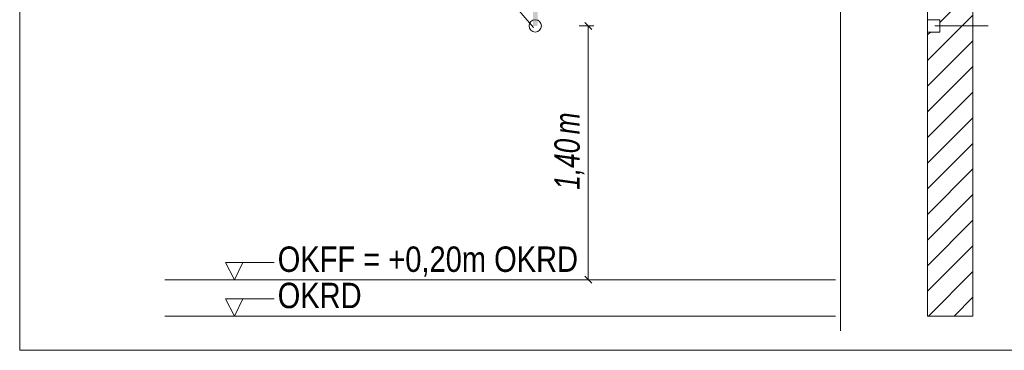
# Model space of a CAD drawing. Extents: x -620 to 3480, y 62 to 1112.
# Tile 280 of 288: x 217 to 271, y 903 to 921. Entities that reach past the tile are written whole.
import ezdxf
from ezdxf.lldxf.tags import DXFTag

# ---------------------------------------------------------------- set-up
doc = ezdxf.new("R2010")
doc.units = 0
doc.layers.get('0').update_dxf_attribs({"lineweight": 13})
for name, color, linetype, lineweight, true_color in [('E_Aussparung Bemaßung-A06GA2TP8I', 5, 'Continuous', 9, 0x0000ff), ('E_Betonbaudose', 1, 'Continuous', 13, 0xff0000), ('E_Detail_Beschriftung', 7, 'Continuous', 13, 0x009900), ('E_Detail_Wandschraffur', 7, 'Continuous', 5, 0xc0c0c0), ('E_Leerrohr 25-Shading', 7, 'Continuous', 9, 0xff8000)]:
    doc.layers.add(name, color=color, linetype=linetype, lineweight=lineweight, true_color=true_color)
doc.layers.add('E_Detail_Linie_Text_Bem', color=7, linetype='Continuous', lineweight=13)
doc.styles.get("Standard").update_dxf_attribs({"font": 'ARIALN.TTF'})
tags = doc.linetypes.add('fein_strichliert', pattern=[4, 1, -2, 1]).pattern_tags.tags
tags[8:9] = [DXFTag(74, 4), DXFTag(75, 0), DXFTag(340, '0'), DXFTag(46, 0.0), DXFTag(50, 0.0), DXFTag(44, 0.0), DXFTag(45, 0.0)]
tags[6:7] = [DXFTag(74, 4), DXFTag(75, 0), DXFTag(340, '0'), DXFTag(46, 0.0), DXFTag(50, 0.0), DXFTag(44, 0.0), DXFTag(45, 0.0)]
tags[4:5] = [DXFTag(74, 4), DXFTag(75, 0), DXFTag(340, '0'), DXFTag(46, 0.0), DXFTag(50, 0.0), DXFTag(44, 0.0), DXFTag(45, 0.0)]
tags = doc.linetypes.add('fein_strichliert-A06GA2TT8I', pattern=[4, 1, -2, 1]).pattern_tags.tags
tags[8:9] = [DXFTag(74, 4), DXFTag(75, 0), DXFTag(340, '0'), DXFTag(46, 0.0), DXFTag(50, 0.0), DXFTag(44, 0.0), DXFTag(45, 0.0)]
tags[6:7] = [DXFTag(74, 4), DXFTag(75, 0), DXFTag(340, '0'), DXFTag(46, 0.0), DXFTag(50, 0.0), DXFTag(44, 0.0), DXFTag(45, 0.0)]
tags[4:5] = [DXFTag(74, 4), DXFTag(75, 0), DXFTag(340, '0'), DXFTag(46, 0.0), DXFTag(50, 0.0), DXFTag(44, 0.0), DXFTag(45, 0.0)]

# ---------------------------------------------------------------- blocks, each defined once
blk = doc.blocks.new('Shading-A06GA2BD8I', base_point=(267.547, 773.509))
at = {"layer": 'E_Leerrohr 25-Shading', "color": 32, "true_color": 0xd96d00}
for points in [[(267.554, 921.343), (267.364, 921.343), (267.554, 921.337), (267.364, 921.337)], [(267.586, 921.343), (267.554, 921.343), (267.586, 921.337), (267.554, 921.337)], [(267.744, 921.337), (267.744, 921.343), (267.586, 921.337), (267.586, 921.343)]]:
    blk.add_solid(points, dxfattribs=at)
blk = doc.blocks.new('Referenz-A06GA2TU8I')
at = {"layer": 'E_Aussparung Bemaßung-A06GA2TP8I', "linetype": 'Continuous', "ltscale": 0.13}
for p, q in [((248.781, 920.997), (247.981, 920.997)), ((248.672, 920.806), (248.29, 921.187)), ((248.481, 920.997), (248.481, 906.997)), ((248.672, 906.806), (248.29, 907.187)), ((248.781, 906.997), (247.981, 906.997))]:
    blk.add_line(p, q, dxfattribs=at)
at = {"layer": 'E_Betonbaudose', "linetype": 'Continuous', "ltscale": 0.13}
for p, q in [((267.214, 920.657), (267.214, 921.337)), ((267.214, 921.337), (267.894, 921.337)), ((267.894, 921.337), (267.894, 920.657)), ((267.894, 920.657), (267.214, 920.657))]:
    blk.add_line(p, q, dxfattribs=at)
blk.add_circle((245.558, 920.997), 0.34, dxfattribs=at)
at = {"layer": 'E_Detail_Linie_Text_Bem', "linetype": 'fein_strichliert-A06GA2TT8I', "ltscale": 0.65}
for p, q in [((217.097, 964.424), (217.097, 903.107)), ((262.404, 904.189), (262.404, 957.068)), ((217.097, 903.107), (276.84, 903.107))]:
    blk.add_line(p, q, dxfattribs=at)
at = {"layer": 'E_Detail_Linie_Text_Bem', "linetype": 'Continuous', "ltscale": 0.13}
for p, q in [((269.714, 944.997), (269.714, 904.997)), ((267.214, 904.997), (267.214, 932.997)), ((225.113, 906.997), (262.126, 906.997)), ((225.113, 904.997), (262.126, 904.997)), ((269.714, 904.997), (267.214, 904.997))]:
    blk.add_line(p, q, dxfattribs=at)
at = {"layer": 'E_Detail_Linie_Text_Bem', "color": 0, "linetype": 'Continuous', "ltscale": 0.13}
for p, q in [((244.104, 922.498), (245.468, 920.904)), ((267.62, 920.997), (270.558, 920.997)), ((228.962, 906.997), (228.453, 907.946)), ((228.453, 907.946), (231.137, 907.946)), ((229.42, 907.95), (228.962, 906.997)), ((228.962, 904.997), (228.453, 905.946)), ((228.453, 905.946), (231.137, 905.946)), ((229.42, 905.95), (228.962, 904.997))]:
    blk.add_line(p, q, dxfattribs=at)
at = {"layer": 'E_Detail_Linie_Text_Bem', "linetype": 'Continuous', "ltscale": 0.13}
blk.add_solid([(245.683, 943.997), (245.683, 920.997), (245.433, 943.996), (245.433, 920.997)], dxfattribs=at)
at = {"layer": 'E_Detail_Wandschraffur', "linetype": 'fein_strichliert', "ltscale": 0.13}
for p, q in [((267.894, 921.181), (269.72, 923.008)), ((267.214, 920.501), (267.369, 920.657)), ((267.214, 917.673), (269.719, 920.178)), ((267.214, 914.845), (269.718, 917.349)), ((267.214, 912.016), (269.717, 914.519)), ((267.214, 909.188), (269.716, 911.69)), ((267.214, 906.359), (269.715, 908.861)), ((268.68, 904.997), (269.714, 906.031))]:
    blk.add_line(p, q, dxfattribs=at)
at = {"layer": 'E_Detail_Wandschraffur', "linetype": 'ByBlock', "ltscale": 0.13}
for p, q in [((267.214, 919.087), (269.72, 921.593)), ((267.214, 916.259), (269.719, 918.764)), ((267.214, 913.43), (269.718, 915.934)), ((267.214, 910.602), (269.717, 913.105)), ((267.214, 907.773), (269.716, 910.275)), ((267.265, 904.997), (269.715, 907.446))]:
    blk.add_line(p, q, dxfattribs=at)
at = {"layer": 'E_Aussparung Bemaßung-A06GA2TP8I', "linetype": 'Continuous', "ltscale": 0.13, "char_height": 1.4, "attachment_point": 1, "rotation": 90}
for s, insert in [('{\\W0.9;\\fArial Narrow|b0|i1;m}', (246.614, 915.017)), ('{\\W0.9;\\fArial Narrow|b0|i1;1,40 }', (246.614, 911.96))]:
    blk.add_mtext(s, dxfattribs=dict(at, insert=insert))
at = {"layer": 'E_Detail_Beschriftung', "linetype": 'Continuous', "ltscale": 0.13, "char_height": 1.4, "attachment_point": 1}
for s, insert in [('{\\fArial Narrow;OKFF = +0,20m OKRD}', (231.34, 908.831)), ('{\\fArial Narrow;OKRD}', (231.34, 906.831))]:
    blk.add_mtext(s, dxfattribs=dict(at, insert=insert))

msp = doc.modelspace()

# ---------------------------------------------------------------- block references
at = {"color": 8, "lineweight": 25, "ltscale": 0.25, "true_color": 0x808080}
msp.add_blockref('Referenz-A06GA2TU8I', (0, 0), dxfattribs=at)
msp.add_blockref('Shading-A06GA2BD8I', (267.547, 773.509))

doc.saveas('drawing.dxf')
